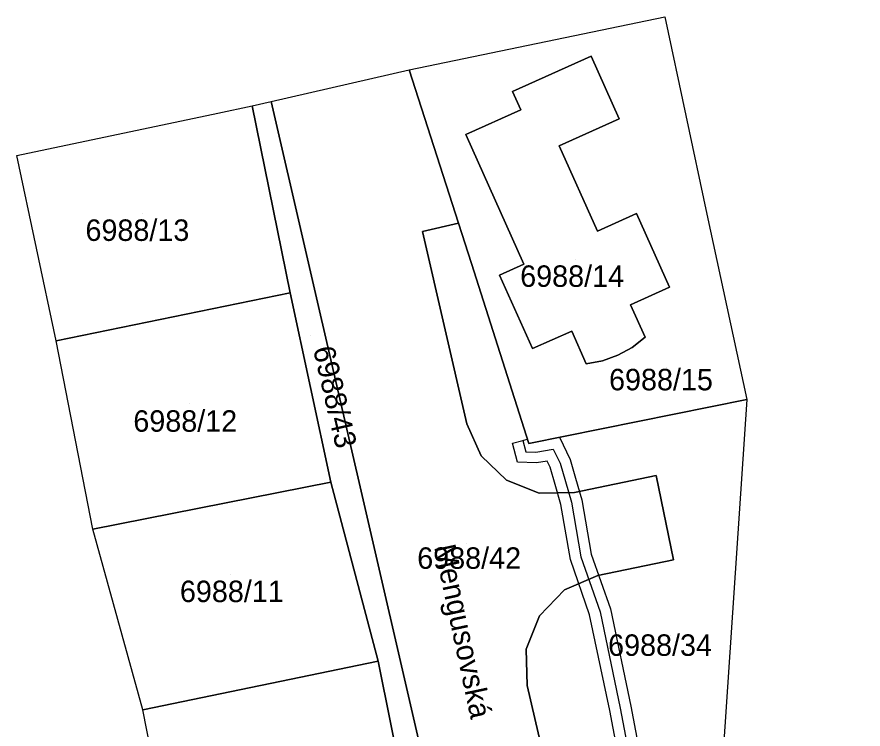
# Model space of a CAD drawing. Extents: x -266199 to -261993, y -1239047 to -1235108.
# Drawn here: x -264027.2 to -263948.4, y -1235669.7 to -1235603.3 of the extents above; entities that cross this region are included whole.
import ezdxf

# ---------------------------------------------------------------- set-up
doc = ezdxf.new("R2010")
doc.units = 0
for name, color, linetype in [('body_kn', 7, 'Continuous'), ('kladpar_druhypozemkov', 7, 'Continuous'), ('kladpar_hranice', 7, 'Continuous'), ('kladpar_parcelnecisla', 7, 'Continuous'), ('kladpar_plochy', 7, 'Continuous'), ('popisy', 7, 'Continuous'), ('tarchy_linie', 7, 'Continuous')]:
    doc.layers.add(name, color=color, linetype=linetype)

msp = doc.modelspace()

# ---------------------------------------------------------------- linework, layer by layer
at = {"layer": 'body_kn'}
for p, q in [((-263966.85, -1235603.32), (-263966.85, -1235603.32)), ((-263973.71, -1235606.98), (-263973.71, -1235606.98)), ((-263990.64, -1235608.24), (-263990.64, -1235608.24)), ((-263981.04, -1235610.26), (-263981.04, -1235610.26)), ((-264003.5, -1235611.2), (-264003.5, -1235611.2)), ((-264003.5, -1235611.2), (-264003.5, -1235611.2)), ((-264008.47, -1235612.28), (-264008.47, -1235612.28)), ((-264005.26, -1235611.6), (-264005.26, -1235611.6)), ((-263980.26, -1235611.99), (-263980.26, -1235611.99)), ((-263971.1, -1235612.82), (-263971.1, -1235612.82)), ((-263985.37, -1235614.28), (-263985.37, -1235614.28)), ((-263976.69, -1235615.33), (-263976.69, -1235615.33)), ((-264027.17, -1235616.24), (-264027.17, -1235616.24)), ((-263969.47, -1235621.65), (-263969.47, -1235621.65)), ((-263962.95, -1235621.71), (-263962.95, -1235621.71)), ((-263986.06, -1235622.53), (-263986.06, -1235622.53)), ((-263986.06, -1235622.53), (-263986.06, -1235622.53)), ((-263989.42, -1235623.31), (-263989.42, -1235623.31)), ((-263973.12, -1235623.29), (-263973.12, -1235623.29)), ((-263984.86, -1235626.29), (-263984.86, -1235626.29)), ((-263979.96, -1235626.36), (-263979.96, -1235626.36)), ((-263982.24, -1235627.38), (-263982.24, -1235627.38)), ((-263982.24, -1235627.38), (-263982.24, -1235627.38)), ((-263966.4, -1235628.5), (-263966.4, -1235628.5)), ((-264001.72, -1235629.04), (-264001.72, -1235629.04)), ((-264001.72, -1235629.04), (-264001.72, -1235629.04)), ((-263970.05, -1235630.13), (-263970.05, -1235630.13)), ((-263975.52, -1235632.59), (-263975.52, -1235632.59)), ((-264023.51, -1235633.5), (-264023.51, -1235633.5)), ((-264023.51, -1235633.5), (-264023.51, -1235633.5)), ((-263968.69, -1235633.17), (-263968.69, -1235633.17)), ((-263979.17, -1235634.22), (-263979.17, -1235634.22)), ((-263969.89, -1235634.11), (-263969.89, -1235634.11)), ((-263971.23, -1235634.84), (-263971.23, -1235634.84)), ((-263974.16, -1235635.63), (-263974.16, -1235635.63)), ((-263972.66, -1235635.35), (-263972.66, -1235635.35)), ((-263959.22, -1235638.98), (-263959.22, -1235638.98)), ((-263959.22, -1235638.98), (-263959.22, -1235638.98)), ((-263985.28, -1235641.24), (-263985.28, -1235641.24)), ((-263980.07, -1235642.78), (-263980.07, -1235642.78)), ((-263980.07, -1235642.78), (-263980.07, -1235642.78)), ((-263979.65, -1235642.67), (-263979.65, -1235642.67)), ((-263976.66, -1235642.49), (-263976.66, -1235642.49)), ((-263981.04, -1235643.04), (-263981.04, -1235643.04)), ((-263979.52, -1235643.06), (-263979.52, -1235643.06)), ((-263977.24, -1235643.58), (-263977.24, -1235643.58)), ((-263983.94, -1235644.22), (-263983.94, -1235644.22)), ((-263979.79, -1235643.83), (-263979.79, -1235643.83)), ((-263978.85, -1235643.88), (-263978.85, -1235643.88)), ((-263975.66, -1235644.55), (-263975.66, -1235644.55)), ((-263980.57, -1235644.79), (-263980.57, -1235644.79)), ((-263978.78, -1235644.88), (-263978.78, -1235644.88)), ((-263977.81, -1235644.7), (-263977.81, -1235644.7)), ((-263977.53, -1235645.27), (-263977.53, -1235645.27)), ((-263976.6, -1235644.91), (-263976.6, -1235644.91)), ((-263967.66, -1235646.06), (-263967.66, -1235646.06)), ((-263997.94, -1235646.66), (-263997.94, -1235646.66)), ((-263997.94, -1235646.66), (-263997.94, -1235646.66)), ((-263981.58, -1235646.48), (-263981.58, -1235646.48)), ((-263977.07, -1235646.87), (-263977.07, -1235646.87)), ((-263976.11, -1235646.59), (-263976.11, -1235646.59)), ((-263975.15, -1235646.31), (-263975.15, -1235646.31)), ((-263978.54, -1235647.68), (-263978.54, -1235647.68)), ((-263975.26, -1235647.64), (-263975.26, -1235647.64)), ((-263975.55, -1235648.52), (-263975.55, -1235648.52)), ((-263974.57, -1235648.3), (-263974.57, -1235648.3)), ((-263976.53, -1235648.74), (-263976.53, -1235648.74)), ((-264020.09, -1235651.05), (-264020.09, -1235651.05)), ((-264020.09, -1235651.05), (-264020.09, -1235651.05)), ((-263975.64, -1235653.87), (-263975.64, -1235653.87)), ((-263974.67, -1235653.62), (-263974.67, -1235653.62)), ((-263973.7, -1235653.37), (-263973.7, -1235653.37)), ((-263966.03, -1235653.89), (-263966.03, -1235653.89)), ((-263973.1, -1235655.37), (-263973.1, -1235655.37)), ((-263976.19, -1235656.69), (-263976.19, -1235656.69)), ((-263972.88, -1235658.75), (-263972.88, -1235658.75)), ((-263971.91, -1235658.48), (-263971.91, -1235658.48)), ((-263978.53, -1235659.11), (-263978.53, -1235659.11)), ((-263973.85, -1235659.02), (-263973.85, -1235659.02)), ((-263979.75, -1235662.24), (-263979.75, -1235662.24)), ((-263993.53, -1235663.34), (-263993.53, -1235663.34)), ((-263993.53, -1235663.34), (-263993.53, -1235663.34)), ((-263979.65, -1235665.6), (-263979.65, -1235665.6)), ((-264015.46, -1235667.87), (-264015.46, -1235667.87)), ((-263971.98, -1235667.93), (-263971.98, -1235667.93)), ((-263971, -1235667.73), (-263971, -1235667.73)), ((-263970.02, -1235667.53), (-263970.02, -1235667.53))]:
    msp.add_line(p, q, dxfattribs=at)
at = {"layer": 'kladpar_druhypozemkov'}
for p, q in [((-264015.52, -1235621.59), (-264015.52, -1235621.59)), ((-263975.2, -1235625.88), (-263975.2, -1235625.88)), ((-263999.85, -1235632.99), (-263999.85, -1235632.99)), ((-263966.67, -1235635.96), (-263966.67, -1235635.96)), ((-264011.08, -1235639.37), (-264011.08, -1235639.37)), ((-263985.27, -1235652.36), (-263985.27, -1235652.36)), ((-264007.24, -1235655.24), (-264007.24, -1235655.24)), ((-263966.3, -1235660.97), (-263966.3, -1235660.97))]:
    msp.add_line(p, q, dxfattribs=at)
at = {"layer": 'kladpar_hranice'}
for p, q in [((-264005.26, -1235611.6), (-264003.5, -1235611.2)), ((-264005.26, -1235611.6), (-264001.72, -1235629.04)), ((-263989.97, -1235681.1), (-263993.53, -1235663.34))]:
    msp.add_line(p, q, dxfattribs=at)
for points in [[(-263959.22, -1235638.98), (-263979.52, -1235643.06), (-263984.86, -1235626.29), (-263986.06, -1235622.53), (-263990.64, -1235608.24), (-263966.85, -1235603.32), (-263962.95, -1235621.71), (-263959.22, -1235638.98)], [(-263979.96, -1235626.36), (-263982.24, -1235627.38), (-263979.17, -1235634.22), (-263975.52, -1235632.59), (-263974.16, -1235635.63), (-263972.66, -1235635.35), (-263971.23, -1235634.84), (-263969.89, -1235634.11), (-263968.69, -1235633.17), (-263970.05, -1235630.13), (-263966.4, -1235628.5), (-263969.47, -1235621.65), (-263973.12, -1235623.29), (-263976.69, -1235615.33), (-263971.1, -1235612.82), (-263973.71, -1235606.98), (-263981.04, -1235610.26), (-263980.26, -1235611.99), (-263985.37, -1235614.28), (-263979.96, -1235626.36)], [(-263982.24, -1235627.38), (-263979.96, -1235626.36), (-263985.37, -1235614.28), (-263980.26, -1235611.99), (-263981.04, -1235610.26), (-263973.71, -1235606.98), (-263971.1, -1235612.82), (-263976.69, -1235615.33), (-263973.12, -1235623.29), (-263969.47, -1235621.65), (-263966.4, -1235628.5), (-263970.05, -1235630.13), (-263968.69, -1235633.17), (-263969.89, -1235634.11), (-263971.23, -1235634.84), (-263972.66, -1235635.35), (-263974.16, -1235635.63), (-263975.52, -1235632.59), (-263979.17, -1235634.22), (-263982.24, -1235627.38)], [(-263986.06, -1235622.53), (-263989.42, -1235623.31), (-263985.28, -1235641.24), (-263983.94, -1235644.22), (-263981.58, -1235646.48), (-263978.54, -1235647.68), (-263975.26, -1235647.64), (-263967.66, -1235646.06), (-263966.03, -1235653.89), (-263973.1, -1235655.37), (-263976.19, -1235656.69), (-263978.53, -1235659.11), (-263979.75, -1235662.24), (-263979.65, -1235665.6), (-263977.21, -1235676.18), (-263984.5, -1235693.51), (-264003.5, -1235611.2), (-263990.64, -1235608.24), (-263986.06, -1235622.53)], [(-264003.5, -1235611.2), (-263984.5, -1235693.51), (-263987.03, -1235699.53)], [(-264001.72, -1235629.04), (-264023.51, -1235633.5), (-264027.17, -1235616.24), (-264008.47, -1235612.28), (-264005.26, -1235611.6)], [(-263993.53, -1235663.34), (-263997.94, -1235646.66), (-264001.72, -1235629.04), (-264005.26, -1235611.6)], [(-263961.4, -1235671.28), (-263971.78, -1235670.52), (-263975.71, -1235672.61), (-263977.21, -1235676.18), (-263979.65, -1235665.6), (-263979.75, -1235662.24), (-263978.53, -1235659.11), (-263976.19, -1235656.69), (-263973.1, -1235655.37), (-263966.03, -1235653.89), (-263967.66, -1235646.06), (-263975.26, -1235647.64), (-263978.54, -1235647.68), (-263981.58, -1235646.48), (-263983.94, -1235644.22), (-263985.28, -1235641.24), (-263989.42, -1235623.31), (-263986.06, -1235622.53), (-263984.86, -1235626.29), (-263979.52, -1235643.06), (-263959.22, -1235638.98), (-263961.4, -1235671.28)], [(-264023.51, -1235633.5), (-264001.72, -1235629.04), (-263997.94, -1235646.66)], [(-263997.94, -1235646.66), (-264020.09, -1235651.05), (-264023.51, -1235633.5)], [(-264020.09, -1235651.05), (-263997.94, -1235646.66), (-263993.53, -1235663.34)], [(-263993.53, -1235663.34), (-264015.46, -1235667.87), (-264020.09, -1235651.05)], [(-263993.53, -1235663.34), (-263989.97, -1235681.1), (-264011.96, -1235685.58), (-264015.46, -1235667.87), (-263993.53, -1235663.34)]]:
    msp.add_lwpolyline(points, dxfattribs=at)
at = {"layer": 'kladpar_plochy'}
for p, q in [((-263990.64, -1235608.24), (-263966.85, -1235603.32)), ((-263966.85, -1235603.32), (-263962.95, -1235621.71)), ((-263973.71, -1235606.98), (-263981.04, -1235610.26)), ((-263971.1, -1235612.82), (-263973.71, -1235606.98)), ((-263986.06, -1235622.53), (-263990.64, -1235608.24)), ((-263981.04, -1235610.26), (-263980.26, -1235611.99)), ((-263980.26, -1235611.99), (-263985.37, -1235614.28)), ((-263976.69, -1235615.33), (-263971.1, -1235612.82)), ((-263985.37, -1235614.28), (-263979.96, -1235626.36)), ((-263973.12, -1235623.29), (-263976.69, -1235615.33)), ((-263969.47, -1235621.65), (-263973.12, -1235623.29)), ((-263966.4, -1235628.5), (-263969.47, -1235621.65)), ((-263962.95, -1235621.71), (-263959.22, -1235638.98)), ((-263984.86, -1235626.29), (-263986.06, -1235622.53)), ((-263979.52, -1235643.06), (-263984.86, -1235626.29)), ((-263979.96, -1235626.36), (-263982.24, -1235627.38)), ((-263982.24, -1235627.38), (-263979.17, -1235634.22)), ((-263970.05, -1235630.13), (-263966.4, -1235628.5)), ((-263968.69, -1235633.17), (-263970.05, -1235630.13)), ((-263979.17, -1235634.22), (-263975.52, -1235632.59)), ((-263975.52, -1235632.59), (-263974.16, -1235635.63)), ((-263969.89, -1235634.11), (-263968.69, -1235633.17)), ((-263971.23, -1235634.84), (-263969.89, -1235634.11)), ((-263972.66, -1235635.35), (-263971.23, -1235634.84)), ((-263974.16, -1235635.63), (-263972.66, -1235635.35)), ((-263959.22, -1235638.98), (-263979.52, -1235643.06))]:
    msp.add_line(p, q, dxfattribs=at)
for points in [[(-263982.24, -1235627.38), (-263979.96, -1235626.36), (-263985.37, -1235614.28), (-263980.26, -1235611.99), (-263981.04, -1235610.26), (-263973.71, -1235606.98), (-263971.1, -1235612.82), (-263976.69, -1235615.33), (-263973.12, -1235623.29), (-263969.47, -1235621.65), (-263966.4, -1235628.5), (-263970.05, -1235630.13), (-263968.69, -1235633.17), (-263969.89, -1235634.11), (-263971.23, -1235634.84), (-263972.66, -1235635.35), (-263974.16, -1235635.63), (-263975.52, -1235632.59), (-263979.17, -1235634.22)], [(-263986.06, -1235622.53), (-263989.42, -1235623.31), (-263985.28, -1235641.24), (-263983.94, -1235644.22), (-263981.58, -1235646.48), (-263978.54, -1235647.68), (-263975.26, -1235647.64), (-263967.66, -1235646.06), (-263966.03, -1235653.89), (-263973.1, -1235655.37), (-263976.19, -1235656.69), (-263978.53, -1235659.11), (-263979.75, -1235662.24), (-263979.65, -1235665.6), (-263977.21, -1235676.18), (-263984.5, -1235693.51), (-264003.5, -1235611.2), (-263990.64, -1235608.24)], [(-264003.5, -1235611.2), (-263984.5, -1235693.51), (-263987.03, -1235699.53), (-263989.97, -1235681.1), (-263993.53, -1235663.34), (-263997.94, -1235646.66), (-264001.72, -1235629.04), (-264005.26, -1235611.6)], [(-264001.72, -1235629.04), (-264023.51, -1235633.5), (-264027.17, -1235616.24), (-264008.47, -1235612.28), (-264005.26, -1235611.6)], [(-263961.4, -1235671.28), (-263971.78, -1235670.52), (-263975.71, -1235672.61), (-263977.21, -1235676.18), (-263979.65, -1235665.6), (-263979.75, -1235662.24), (-263978.53, -1235659.11), (-263976.19, -1235656.69), (-263973.1, -1235655.37), (-263966.03, -1235653.89), (-263967.66, -1235646.06), (-263975.26, -1235647.64), (-263978.54, -1235647.68), (-263981.58, -1235646.48), (-263983.94, -1235644.22), (-263985.28, -1235641.24), (-263989.42, -1235623.31), (-263986.06, -1235622.53), (-263984.86, -1235626.29), (-263979.52, -1235643.06), (-263959.22, -1235638.98)], [(-263997.94, -1235646.66), (-264020.09, -1235651.05), (-264023.51, -1235633.5), (-264001.72, -1235629.04)], [(-263993.53, -1235663.34), (-264015.46, -1235667.87), (-264020.09, -1235651.05), (-263997.94, -1235646.66)], [(-263993.53, -1235663.34), (-263989.97, -1235681.1), (-264011.96, -1235685.58), (-264015.46, -1235667.87)]]:
    msp.add_lwpolyline(points, close=True, dxfattribs=at)
at = {"layer": 'tarchy_linie'}
for points in [[(-263968.61, -1235685.72), (-263971.98, -1235667.93), (-263973.85, -1235659.02), (-263975.64, -1235653.87), (-263976.53, -1235648.74), (-263977.07, -1235646.87), (-263977.53, -1235645.27), (-263977.81, -1235644.7), (-263978.78, -1235644.88), (-263980.57, -1235644.79), (-263981.04, -1235643.04), (-263980.07, -1235642.78), (-263979.65, -1235642.67), (-263979.52, -1235643.06), (-263976.66, -1235642.49), (-263975.66, -1235644.55), (-263975.15, -1235646.31), (-263974.57, -1235648.3), (-263973.7, -1235653.37), (-263971.91, -1235658.48), (-263970.02, -1235667.53), (-263966.65, -1235685.28)], [(-263980.07, -1235642.78), (-263979.79, -1235643.83), (-263978.85, -1235643.88), (-263977.24, -1235643.58), (-263976.6, -1235644.91), (-263976.11, -1235646.59), (-263975.55, -1235648.52), (-263974.67, -1235653.62), (-263972.88, -1235658.75), (-263971, -1235667.73), (-263967.63, -1235685.5), (-263964.83, -1235696.58), (-263960.96, -1235713.93), (-263959.96, -1235720.68), (-263959.3, -1235725.93), (-263957.03, -1235736.75), (-263954.64, -1235746.85), (-263953.41, -1235757.03), (-263951.64, -1235764.82), (-263950.05, -1235774.29), (-263948.75, -1235781.54), (-263948.39, -1235781.76)]]:
    msp.add_lwpolyline(points, dxfattribs=at)

# ---------------------------------------------------------------- texts
at = {"layer": 'kladpar_parcelnecisla'}
for s, p in [('6988/13', (-264020.787, -1235624.19)), ('6988/14', (-263980.314, -1235628.47)), ('6988/15', (-263972.04, -1235638.11)), ('6988/12', (-264016.331, -1235641.97)), ('6988/42', (-263989.9, -1235654.74)), ('6988/11', (-264011.995, -1235657.84)), ('6988/34', (-263972.126, -1235662.85))]:
    msp.add_text(s, height=2, dxfattribs=at).set_placement(p)
msp.add_text('6988/43', height=2, rotation=283, dxfattribs=at).set_placement((-263999.615, -1235634.228))
at = {"layer": 'popisy'}
msp.add_text('Mengusovská', height=2, rotation=282, dxfattribs=at).set_placement((-263988.338, -1235652.686))

doc.saveas('drawing.dxf')
